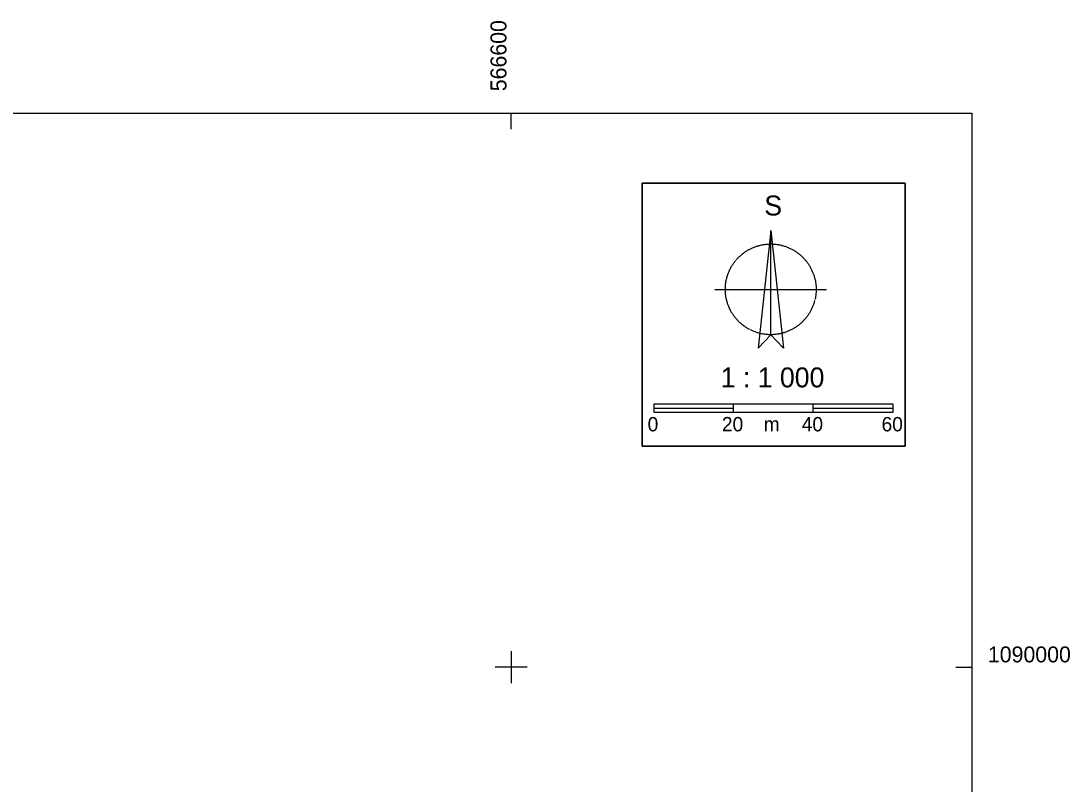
# Model space of a CAD drawing. Extents: x -567962 to -566460, y -1093720 to -1089838.
# Drawn here: x -566723 to -566459.8, y -1090029.3 to -1089837.8 of the extents above; entities that cross this region are included whole.
import ezdxf

# ---------------------------------------------------------------- set-up
doc = ezdxf.new("R2010")
doc.units = 0
for name, color, linetype in [('ctvercova_sit', 7, 'Continuous'), ('ram', 7, 'Continuous'), ('razitko a ram GEOtest', 7, 'Continuous')]:
    doc.layers.add(name, color=color, linetype=linetype)

msp = doc.modelspace()

# ---------------------------------------------------------------- linework, layer by layer
at = {"layer": 'ctvercova_sit'}
for points in [[(-566600, -1089864.94), (-566600, -1089860.94)], [(-566600, -1089996), (-566600, -1090004)], [(-566596, -1090000), (-566604, -1090000)], [(-566488.41, -1090000), (-566484.41, -1090000)]]:
    msp.add_lwpolyline(points, dxfattribs=at)
at = {"layer": 'ram'}
msp.add_lwpolyline([(-567933.74, -1093697), (-567933.74, -1089860.94), (-566484.41, -1089860.94), (-566484.41, -1093697), (-567933.74, -1093697)], dxfattribs=at)
at = {"layer": 'razitko a ram GEOtest'}
for p, q in [((-566548.95, -1089905.18), (-566520.87, -1089905.18)), ((-566564.19, -1089935.03), (-566544.23, -1089935.03)), ((-566544.23, -1089936.04), (-566544.23, -1089934.02)), ((-566524.2, -1089936.04), (-566524.2, -1089934.02)), ((-566524.2, -1089935.03), (-566504.17, -1089935.03))]:
    msp.add_line(p, q, dxfattribs=at)
for points in [[(-566567.16, -1089944.5), (-566501.16, -1089944.5), (-566501.16, -1089878.5), (-566567.16, -1089878.5)], [(-566567.16, -1089878.5), (-566501.16, -1089878.5), (-566501.16, -1089944.5), (-566567.16, -1089944.5)], [(-566534.87, -1089916.62), (-566534.87, -1089890.42), (-566538.07, -1089919.94), (-566534.87, -1089916.62)], [(-566534.87, -1089916.62), (-566534.87, -1089890.42), (-566531.67, -1089919.94), (-566534.87, -1089916.62)]]:
    msp.add_lwpolyline(points, close=True, dxfattribs=at)
for points in [[(-566534.87, -1089916.62), (-566534.87, -1089890.42), (-566538.07, -1089919.94), (-566534.87, -1089916.62)], [(-566534.87, -1089916.62), (-566534.87, -1089890.42), (-566531.67, -1089919.94), (-566534.87, -1089916.62)], [(-566543.51, -1089897.74), (-566543.35, -1089897.58), (-566543.19, -1089897.42), (-566543.07, -1089897.3), (-566542.95, -1089897.14), (-566542.79, -1089896.98), (-566542.63, -1089896.86), (-566542.47, -1089896.74), (-566542.31, -1089896.58), (-566542.15, -1089896.46), (-566542.03, -1089896.34), (-566541.87, -1089896.18), (-566541.67, -1089896.06), (-566541.51, -1089895.94), (-566541.35, -1089895.82), (-566541.19, -1089895.7), (-566541.03, -1089895.62), (-566540.87, -1089895.5), (-566540.71, -1089895.38), (-566540.51, -1089895.3), (-566540.31, -1089895.18), (-566540.15, -1089895.1), (-566539.99, -1089894.98), (-566539.75, -1089894.9), (-566539.59, -1089894.82), (-566539.43, -1089894.74), (-566539.19, -1089894.66), (-566539.03, -1089894.58), (-566538.83, -1089894.5), (-566538.63, -1089894.42), (-566538.47, -1089894.38), (-566538.23, -1089894.3), (-566538.07, -1089894.26), (-566537.83, -1089894.18), (-566537.63, -1089894.14), (-566537.43, -1089894.1), (-566537.23, -1089894.02), (-566537.03, -1089894.02), (-566536.79, -1089893.94), (-566536.63, -1089893.94), (-566536.39, -1089893.9), (-566536.15, -1089893.86), (-566535.99, -1089893.86), (-566535.75, -1089893.82), (-566535.51, -1089893.82), (-566535.35, -1089893.82), (-566535.11, -1089893.78), (-566534.87, -1089893.78), (-566534.87, -1089893.78)], [(-566534.87, -1089893.78), (-566534.67, -1089893.78), (-566534.47, -1089893.82), (-566534.23, -1089893.82), (-566533.99, -1089893.82), (-566533.83, -1089893.86), (-566533.59, -1089893.86), (-566533.35, -1089893.9), (-566533.19, -1089893.94), (-566532.95, -1089893.94), (-566532.75, -1089894.02), (-566532.55, -1089894.02), (-566532.31, -1089894.1), (-566532.15, -1089894.14), (-566531.91, -1089894.18), (-566531.75, -1089894.26), (-566531.51, -1089894.3), (-566531.35, -1089894.38), (-566531.11, -1089894.42), (-566530.95, -1089894.5), (-566530.75, -1089894.58), (-566530.55, -1089894.66), (-566530.39, -1089894.74), (-566530.15, -1089894.82), (-566529.99, -1089894.9), (-566529.83, -1089894.98), (-566529.63, -1089895.1), (-566529.43, -1089895.18), (-566529.27, -1089895.3), (-566529.11, -1089895.38), (-566528.91, -1089895.5), (-566528.71, -1089895.62), (-566528.55, -1089895.7), (-566528.39, -1089895.82), (-566528.23, -1089895.94), (-566528.07, -1089896.06), (-566527.91, -1089896.18), (-566527.75, -1089896.34), (-566527.59, -1089896.46), (-566527.43, -1089896.58), (-566527.27, -1089896.74), (-566527.11, -1089896.86), (-566526.99, -1089896.98), (-566526.87, -1089897.14), (-566526.71, -1089897.3), (-566526.55, -1089897.42), (-566526.39, -1089897.58), (-566526.31, -1089897.74), (-566526.15, -1089897.9), (-566526.03, -1089898.06), (-566525.91, -1089898.22), (-566525.75, -1089898.38), (-566525.67, -1089898.54), (-566525.51, -1089898.7), (-566525.43, -1089898.86), (-566525.31, -1089899.02), (-566525.19, -1089899.22), (-566525.11, -1089899.38), (-566524.99, -1089899.54), (-566524.87, -1089899.74), (-566524.79, -1089899.94), (-566524.71, -1089900.1), (-566524.63, -1089900.3), (-566524.55, -1089900.46), (-566524.47, -1089900.66), (-566524.39, -1089900.86), (-566524.31, -1089901.06), (-566524.23, -1089901.22), (-566524.15, -1089901.42), (-566524.07, -1089901.62), (-566523.99, -1089901.82), (-566523.95, -1089902.02), (-566523.91, -1089902.22), (-566523.83, -1089902.42), (-566523.79, -1089902.62), (-566523.75, -1089902.82), (-566523.67, -1089903.06), (-566523.67, -1089903.26), (-566523.63, -1089903.46), (-566523.59, -1089903.66), (-566523.59, -1089903.9), (-566523.55, -1089904.1), (-566523.51, -1089904.3), (-566523.51, -1089904.54), (-566523.51, -1089904.74), (-566523.51, -1089904.98), (-566523.51, -1089905.18), (-566523.51, -1089905.18), (-566523.51, -1089905.38), (-566523.51, -1089905.62), (-566523.51, -1089905.82), (-566523.51, -1089906.06), (-566523.55, -1089906.26), (-566523.59, -1089906.46), (-566523.59, -1089906.7), (-566523.63, -1089906.9), (-566523.67, -1089907.1), (-566523.67, -1089907.3), (-566523.75, -1089907.54), (-566523.79, -1089907.74)], [(-566540.15, -1089915.26), (-566540.31, -1089915.18), (-566540.51, -1089915.06), (-566540.71, -1089914.98), (-566540.87, -1089914.86), (-566541.03, -1089914.74), (-566541.19, -1089914.66), (-566541.35, -1089914.54), (-566541.51, -1089914.42), (-566541.67, -1089914.3), (-566541.87, -1089914.18), (-566542.03, -1089914.06), (-566542.15, -1089913.9), (-566542.31, -1089913.78), (-566542.47, -1089913.66), (-566542.63, -1089913.5), (-566542.79, -1089913.38), (-566542.95, -1089913.22), (-566543.07, -1089913.06), (-566543.19, -1089912.94), (-566543.35, -1089912.78), (-566543.51, -1089912.62), (-566543.59, -1089912.46), (-566543.75, -1089912.34), (-566543.87, -1089912.18), (-566543.99, -1089912.02), (-566544.15, -1089911.82), (-566544.23, -1089911.66), (-566544.35, -1089911.5), (-566544.47, -1089911.34), (-566544.55, -1089911.14), (-566544.71, -1089910.98), (-566544.79, -1089910.82), (-566544.87, -1089910.62), (-566544.95, -1089910.46), (-566545.07, -1089910.26), (-566545.19, -1089910.06), (-566545.27, -1089909.9), (-566545.35, -1089909.7), (-566545.43, -1089909.5), (-566545.51, -1089909.3), (-566545.59, -1089909.14), (-566545.63, -1089908.94), (-566545.71, -1089908.74), (-566545.75, -1089908.54), (-566545.83, -1089908.34), (-566545.91, -1089908.14), (-566545.91, -1089907.94), (-566545.99, -1089907.74), (-566546.03, -1089907.54), (-566546.07, -1089907.3), (-566546.11, -1089907.1), (-566546.15, -1089906.9), (-566546.15, -1089906.7), (-566546.23, -1089906.46), (-566546.23, -1089906.26), (-566546.23, -1089906.06), (-566546.23, -1089905.82), (-566546.27, -1089905.62), (-566546.27, -1089905.38), (-566546.27, -1089905.18), (-566546.27, -1089905.18), (-566546.27, -1089904.98), (-566546.27, -1089904.74), (-566546.23, -1089904.54), (-566546.23, -1089904.3), (-566546.23, -1089904.1), (-566546.23, -1089903.9), (-566546.15, -1089903.66), (-566546.15, -1089903.46), (-566546.11, -1089903.26), (-566546.07, -1089903.06), (-566546.03, -1089902.82), (-566545.99, -1089902.62), (-566545.91, -1089902.42), (-566545.91, -1089902.22), (-566545.83, -1089902.02), (-566545.75, -1089901.82), (-566545.71, -1089901.62), (-566545.63, -1089901.42), (-566545.59, -1089901.22), (-566545.51, -1089901.06), (-566545.43, -1089900.86), (-566545.35, -1089900.66), (-566545.27, -1089900.46), (-566545.19, -1089900.3), (-566545.07, -1089900.1), (-566544.95, -1089899.94), (-566544.87, -1089899.74), (-566544.79, -1089899.54), (-566544.71, -1089899.38), (-566544.55, -1089899.22), (-566544.47, -1089899.02), (-566544.35, -1089898.86), (-566544.23, -1089898.7), (-566544.15, -1089898.54), (-566543.99, -1089898.38), (-566543.87, -1089898.22), (-566543.75, -1089898.06), (-566543.59, -1089897.9)], [(-566523.83, -1089907.94), (-566523.91, -1089908.14), (-566523.95, -1089908.34), (-566523.99, -1089908.54), (-566524.07, -1089908.74), (-566524.15, -1089908.94), (-566524.23, -1089909.14), (-566524.31, -1089909.3), (-566524.39, -1089909.5), (-566524.47, -1089909.7), (-566524.55, -1089909.9), (-566524.63, -1089910.06), (-566524.71, -1089910.26), (-566524.79, -1089910.46), (-566524.87, -1089910.62), (-566524.99, -1089910.82), (-566525.11, -1089910.98), (-566525.19, -1089911.14), (-566525.31, -1089911.34), (-566525.43, -1089911.5), (-566525.51, -1089911.66), (-566525.67, -1089911.82), (-566525.75, -1089912.02), (-566525.91, -1089912.18), (-566526.03, -1089912.34), (-566526.15, -1089912.46), (-566526.31, -1089912.62), (-566526.39, -1089912.78), (-566526.55, -1089912.94), (-566526.71, -1089913.06), (-566526.87, -1089913.22), (-566526.99, -1089913.38), (-566527.11, -1089913.5), (-566527.27, -1089913.66), (-566527.43, -1089913.78), (-566527.59, -1089913.9), (-566527.75, -1089914.06), (-566527.91, -1089914.18), (-566528.07, -1089914.3), (-566528.23, -1089914.42), (-566528.39, -1089914.54), (-566528.55, -1089914.66), (-566528.71, -1089914.74), (-566528.91, -1089914.86), (-566529.11, -1089914.98), (-566529.27, -1089915.06), (-566529.43, -1089915.18), (-566529.63, -1089915.26), (-566529.83, -1089915.38), (-566529.99, -1089915.46), (-566530.15, -1089915.54), (-566530.39, -1089915.62), (-566530.55, -1089915.7), (-566530.75, -1089915.78), (-566530.95, -1089915.86), (-566531.11, -1089915.94), (-566531.35, -1089916.02), (-566531.51, -1089916.06), (-566531.75, -1089916.1), (-566531.91, -1089916.18), (-566532.15, -1089916.22), (-566532.31, -1089916.26), (-566532.55, -1089916.34), (-566532.75, -1089916.38), (-566532.95, -1089916.42), (-566533.19, -1089916.42), (-566533.35, -1089916.46), (-566533.59, -1089916.5), (-566533.83, -1089916.5), (-566533.99, -1089916.54), (-566534.23, -1089916.54), (-566534.47, -1089916.58), (-566534.67, -1089916.58), (-566534.87, -1089916.58), (-566534.87, -1089916.58), (-566535.11, -1089916.58), (-566535.35, -1089916.58), (-566535.51, -1089916.54), (-566535.75, -1089916.54), (-566535.99, -1089916.5), (-566536.15, -1089916.5), (-566536.39, -1089916.46), (-566536.63, -1089916.42), (-566536.79, -1089916.42), (-566537.03, -1089916.38), (-566537.23, -1089916.34), (-566537.43, -1089916.26), (-566537.63, -1089916.22), (-566537.83, -1089916.18), (-566538.07, -1089916.1), (-566538.23, -1089916.06), (-566538.47, -1089916.02), (-566538.63, -1089915.94), (-566538.83, -1089915.86), (-566539.03, -1089915.78), (-566539.19, -1089915.7), (-566539.43, -1089915.62), (-566539.59, -1089915.54), (-566539.75, -1089915.46), (-566539.99, -1089915.38)], [(-566564.19, -1089936.04), (-566504.17, -1089936.04), (-566504.17, -1089934.02), (-566564.19, -1089934.02), (-566564.19, -1089936.04)]]:
    msp.add_lwpolyline(points, dxfattribs=at)

# ---------------------------------------------------------------- texts
at = {"layer": 'ctvercova_sit'}
msp.add_text(' 566600 ', height=4, rotation=90, dxfattribs=at).set_placement((-566601.2, -1089856.94))
msp.add_text('1090000 ', height=4, dxfattribs=at).set_placement((-566480.41, -1089998.8))
at = {"layer": 'razitko a ram GEOtest'}
for s, height, p in [('S', 5, (-566536.5, -1089886.64)), ('1 : 1 000', 5, (-566547.45, -1089929.78)), ('0', 3.6, (-566565.77, -1089940.82)), ('20', 3.6, (-566547.14, -1089940.82)), ('m', 3.6, (-566536.65, -1089940.82)), ('40', 3.6, (-566527.11, -1089940.82)), ('60', 3.6, (-566507.08, -1089940.82))]:
    msp.add_text(s, height=height, dxfattribs=at).set_placement(p)

doc.saveas('drawing.dxf')
